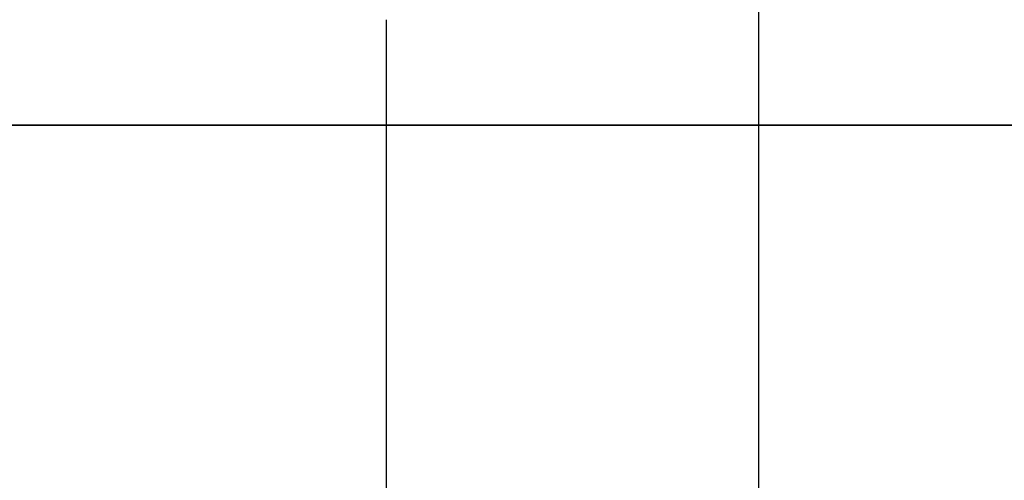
# Model space of a CAD drawing. Header units: centimetres. Extents: x -14.2 to 14.2, y -23.9 to 0.
# Tile 564 of 656: x 10.9 to 12.2, y -9.5 to -8.9. Entities that reach past the tile are written whole.
import ezdxf

# ---------------------------------------------------------------- set-up
doc = ezdxf.new("R2010")
doc.units = ezdxf.units.CM
doc.layers.add('Default', color=7, linetype='Continuous', true_color=0x000000)

msp = doc.modelspace()

# ---------------------------------------------------------------- linework, layer by layer
at = {"layer": 'Default'}
for p, q in [((11.4, -8.9, 1), (11.4, -9.0443, 1.25)), ((11.4, -8.9, -1), (11.4, -9.0443, -1.25)), ((11.4, -9.0443, -1.25), (11.4, -10.96, -1.25)), ((11.4, -9.0443, 1.25), (11.4, -10.96, 1.25))]:
    msp.add_line(p, q, dxfattribs=at)
at = {"layer": 'Default', "extrusion": (0, 1, 0)}
for start, end in [(0, 180), (180, 0)]:
    msp.add_arc((-11.4, 0, -9.0443), 1.25, start, end, dxfattribs=at)
at = {"layer": 'Default'}
msp.add_open_spline([(11.9087, -5.75, -1.4005), (11.9087, -8.45, -1.4005), (11.9087, -11.15, -1.4005)], degree=2, dxfattribs=at)

doc.saveas('drawing.dxf')
